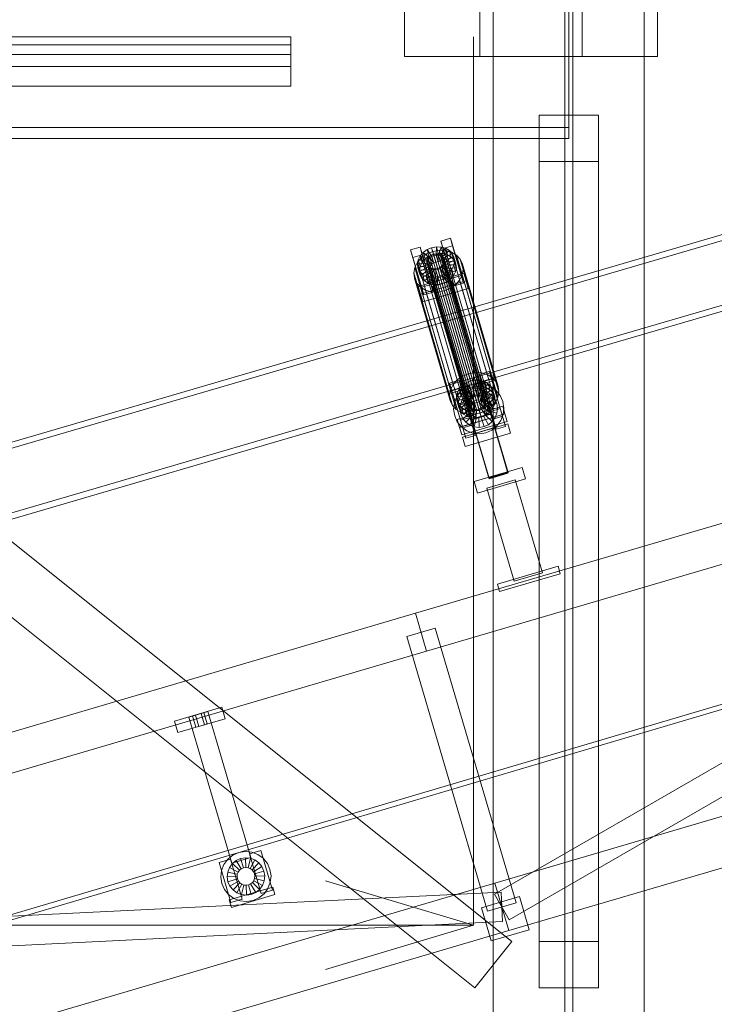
# Model space of a CAD drawing. Header units: millimetres. Extents: x -2233 to 65662, y -50530 to 6847.
# Tile 537 of 656: x 3339 to 4043, y 620 to 1617. Entities that reach past the tile are written whole.
import ezdxf

# ---------------------------------------------------------------- set-up
doc = ezdxf.new("R2010")
doc.units = ezdxf.units.MM
for name, color, linetype, lineweight in [('COTAS_O', 1, 'Continuous', 0), ('COTAS_P', 1, 'Continuous', 0), ('lateral_C01', 7, 'Continuous', 0), ('lateral_tolva', 7, 'Continuous', 0)]:
    doc.layers.add(name, color=color, linetype=linetype, lineweight=lineweight)
doc.dimstyles.new('R19_100', dxfattribs={"dimtxt": 250, "dimasz": 150, "dimexe": 150, "dimexo": 80, "dimgap": 100, "dimtad": 1, "dimtih": 1, "dimtoh": 1, "dimdsep": 46, "dimcen": 0.09, "dimadec": 0, "dimazin": 0, "dimtfac": 1, "dimtdec": 4, "dimtofl": 0, "dimtmove": 0, "dimatfit": 3, "dimfxl": 1, "dimtolj": 1, "dimtzin": 0, "dimarcsym": 0})

# ---------------------------------------------------------------- blocks, each defined once
blk = doc.blocks.new('DIM_R32_1')
at = {"layer": 'COTAS_P'}
for p, q in [((795.97, 1103.41), (9904.9, 3783.41)), ((9904.9, 3783.41), (9748.3, 3784.24)), ((9904.9, 3783.41), (9773.7, 3697.9)), ((10158.93, 2920), (9904.9, 3783.41)), ((795.97, 1103.41), (927.17, 1188.91)), ((1050, 240), (795.97, 1103.41)), ((795.97, 1103.41), (952.57, 1102.57))]:
    blk.add_line(p, q, dxfattribs=at)
blk.add_text('9495 P', height=250, rotation=16.39477, dxfattribs=at).set_placement((5322.21, 2539.34))
blk = doc.blocks.new('DIM_R32_16')
at = {"layer": 'COTAS_O'}
for p, q in [((349.2, 1600), (349.2, 700)), ((3799.2, 1600), (3799.2, 700)), ((349.2, 700), (499.2, 745)), ((3799.2, 700), (3649.2, 745)), ((349.2, 700), (3799.2, 700)), ((349.2, 700), (499.2, 655)), ((3799.2, 700), (3649.2, 655))]:
    blk.add_line(p, q, dxfattribs=at)
blk.add_text('3450 O', height=250, dxfattribs=at).set_placement((2074.2, 800))

msp = doc.modelspace()

# ---------------------------------------------------------------- linework, layer by layer
at = {"layer": 'lateral_C01'}
for p, q in [((1105.699, 51.872), (10210.031, 2747.406)), ((1107.119, 47.078), (10211.451, 2742.611)), ((4716.927, 1594.452), (3776.302, 1319.447)), ((3777.985, 1313.688), (4718.61, 1588.693)), ((3795.616, 1253.383), (4736.241, 1528.388)), ((4737.925, 1522.629), (3797.3, 1247.624)), ((3735.489, 1384.036), (3745.083, 1386.858)), ((3745.083, 1386.858), (3747.336, 1379.151)), ((3756.212, 1349.147), (3745.083, 1386.858)), ((3756.724, 1386.27), (3761.592, 1387.149)), ((3761.348, 1378.83), (3761.592, 1387.149)), ((3761.592, 1387.149), (3766.428, 1386.951)), ((3761.592, 1387.149), (3763.523, 1380.543)), ((3763.639, 1378.736), (3766.428, 1386.951)), ((3766.188, 1393.068), (3775.782, 1395.89)), ((3768.442, 1385.36), (3766.188, 1393.068)), ((3766.188, 1393.068), (3777.318, 1355.356)), ((3766.428, 1386.951), (3770.903, 1385.69)), ((3766.428, 1386.951), (3768.359, 1380.345)), ((3778.035, 1388.183), (3768.442, 1385.36)), ((3775.782, 1395.89), (3778.035, 1388.183)), ((3786.911, 1358.179), (3775.782, 1395.89)), ((3778.035, 1388.183), (3789.165, 1350.471)), ((3737.743, 1376.328), (3735.489, 1384.036)), ((3735.489, 1384.036), (3746.619, 1346.324)), ((3747.336, 1379.151), (3737.743, 1376.328)), ((3743.141, 1374.162), (3745.126, 1378.106)), ((3745.126, 1378.106), (3748.2, 1381.588)), ((3753.549, 1374.546), (3745.126, 1378.106)), ((3745.126, 1378.106), (3747.057, 1371.499)), ((3746.421, 1376.231), (3751.709, 1379.954)), ((3747.336, 1379.151), (3758.466, 1341.439)), ((3748.2, 1381.588), (3752.156, 1384.373)), ((3755.005, 1376.196), (3748.2, 1381.588)), ((3748.2, 1381.588), (3750.132, 1374.982)), ((3754.088, 1377.767), (3750.132, 1374.982)), ((3751.709, 1379.954), (3757.815, 1382.489)), ((3751.709, 1379.954), (3787.924, 1256.085)), ((3752.156, 1384.373), (3756.724, 1386.27)), ((3756.879, 1377.515), (3752.156, 1384.373)), ((3752.156, 1384.373), (3754.088, 1377.767)), ((3753.227, 1375.647), (3754.683, 1377.297)), ((3758.655, 1379.663), (3754.088, 1377.767)), ((3754.088, 1377.767), (3758.81, 1370.908)), ((3754.683, 1377.297), (3756.557, 1378.616)), ((3754.683, 1377.297), (3796.693, 1233.608)), ((3756.879, 1377.515), (3755.005, 1376.196)), ((3756.557, 1378.616), (3758.721, 1379.514)), ((3756.557, 1378.616), (3798.566, 1234.928)), ((3759.043, 1378.413), (3756.724, 1386.27)), ((3756.724, 1386.27), (3758.655, 1379.663)), ((3759.043, 1378.413), (3756.879, 1377.515)), ((3758.81, 1370.908), (3756.879, 1377.515)), ((3757.815, 1382.489), (3764.323, 1383.665)), ((3757.815, 1382.489), (3794.03, 1258.62)), ((3763.523, 1380.543), (3758.655, 1379.663)), ((3758.655, 1379.663), (3760.974, 1371.807)), ((3758.721, 1379.514), (3761.026, 1379.931)), ((3758.721, 1379.514), (3800.73, 1235.826)), ((3761.348, 1378.83), (3759.043, 1378.413)), ((3760.974, 1371.807), (3759.043, 1378.413)), ((3761.026, 1379.931), (3763.317, 1379.837)), ((3761.026, 1379.931), (3803.036, 1236.242)), ((3763.639, 1378.736), (3761.348, 1378.83)), ((3763.28, 1372.223), (3761.348, 1378.83)), ((3763.523, 1380.543), (3763.28, 1372.223)), ((3763.317, 1379.837), (3765.437, 1379.24)), ((3763.317, 1379.837), (3805.327, 1236.149)), ((3768.359, 1380.345), (3763.523, 1380.543)), ((3765.759, 1378.138), (3763.639, 1378.736)), ((3765.571, 1372.13), (3763.639, 1378.736)), ((3764.323, 1383.665), (3770.788, 1383.401)), ((3764.323, 1383.665), (3800.538, 1259.796)), ((3765.437, 1379.24), (3767.241, 1378.179)), ((3765.437, 1379.24), (3807.446, 1235.551)), ((3768.359, 1380.345), (3765.571, 1372.13)), ((3765.759, 1378.138), (3770.903, 1385.69)), ((3767.563, 1377.078), (3765.759, 1378.138)), ((3767.69, 1371.532), (3765.759, 1378.138)), ((3767.241, 1378.179), (3768.607, 1376.727)), ((3767.241, 1378.179), (3809.251, 1234.49)), ((3767.563, 1377.078), (3774.712, 1383.45)), ((3768.929, 1375.626), (3767.563, 1377.078)), ((3769.495, 1370.471), (3767.563, 1377.078)), ((3772.834, 1379.083), (3767.69, 1371.532)), ((3772.834, 1379.083), (3768.359, 1380.345)), ((3779.571, 1347.649), (3768.442, 1385.36)), ((3768.607, 1376.727), (3769.442, 1374.984)), ((3768.607, 1376.727), (3810.616, 1233.039)), ((3768.929, 1375.626), (3777.596, 1380.386)), ((3776.644, 1376.844), (3769.495, 1370.471)), ((3779.357, 1376.705), (3769.763, 1373.883)), ((3770.788, 1383.401), (3776.77, 1381.714)), ((3770.788, 1383.401), (3807.003, 1259.531)), ((3770.903, 1385.69), (3774.712, 1383.45)), ((3770.903, 1385.69), (3772.834, 1379.083)), ((3776.644, 1376.844), (3772.834, 1379.083)), ((3774.712, 1383.45), (3777.596, 1380.386)), ((3774.712, 1383.45), (3776.644, 1376.844)), ((3779.527, 1373.78), (3776.644, 1376.844)), ((3776.77, 1381.714), (3781.863, 1378.72)), ((3776.77, 1381.714), (3812.985, 1257.845)), ((3777.596, 1380.386), (3779.357, 1376.705)), ((3777.596, 1380.386), (3779.527, 1373.78)), ((3781.288, 1370.099), (3779.357, 1376.705)), ((3779.357, 1376.705), (3779.876, 1372.659)), ((3781.863, 1378.72), (3785.717, 1374.624)), ((3781.863, 1378.72), (3818.077, 1254.851)), ((3748.872, 1338.617), (3737.743, 1376.328)), ((3739.657, 1366.303), (3742.31, 1371.575)), ((3742.31, 1371.575), (3746.421, 1376.231)), ((3742.31, 1371.575), (3778.525, 1247.706)), ((3742.383, 1370.026), (3743.141, 1374.162)), ((3752.249, 1370.719), (3742.383, 1370.026)), ((3742.383, 1370.026), (3744.314, 1363.419)), ((3742.902, 1365.98), (3742.383, 1370.026)), ((3752.495, 1368.802), (3742.902, 1365.98)), ((3752.609, 1372.678), (3743.141, 1374.162)), ((3743.141, 1374.162), (3745.073, 1367.555)), ((3745.073, 1367.555), (3744.314, 1363.419)), ((3753.33, 1367.059), (3744.663, 1362.299)), ((3747.057, 1371.499), (3745.073, 1367.555)), ((3745.073, 1367.555), (3754.54, 1366.071)), ((3746.421, 1376.231), (3782.636, 1252.362)), ((3750.132, 1374.982), (3747.057, 1371.499)), ((3747.057, 1371.499), (3755.48, 1367.94)), ((3750.132, 1374.982), (3756.937, 1369.589)), ((3751.928, 1371.82), (3752.287, 1373.779)), ((3752.173, 1369.903), (3751.928, 1371.82)), ((3751.928, 1371.82), (3793.937, 1228.131)), ((3753.008, 1368.16), (3752.173, 1369.903)), ((3752.173, 1369.903), (3794.183, 1226.215)), ((3752.609, 1372.678), (3752.249, 1370.719)), ((3754.181, 1364.112), (3752.249, 1370.719)), ((3752.249, 1370.719), (3752.495, 1368.802)), ((3752.287, 1373.779), (3753.227, 1375.647)), ((3752.287, 1373.779), (3794.296, 1230.091)), ((3754.427, 1362.196), (3752.495, 1368.802)), ((3752.495, 1368.802), (3753.33, 1367.059)), ((3753.549, 1374.546), (3752.609, 1372.678)), ((3754.54, 1366.071), (3752.609, 1372.678)), ((3754.374, 1366.708), (3753.008, 1368.16)), ((3753.008, 1368.16), (3795.017, 1224.471)), ((3753.227, 1375.647), (3795.236, 1231.959)), ((3755.261, 1360.452), (3753.33, 1367.059)), ((3753.33, 1367.059), (3754.695, 1365.607)), ((3755.005, 1376.196), (3753.549, 1374.546)), ((3755.48, 1367.94), (3753.549, 1374.546)), ((3756.178, 1365.647), (3754.374, 1366.708)), ((3754.374, 1366.708), (3796.383, 1223.02)), ((3754.54, 1366.071), (3755.48, 1367.94)), ((3756.937, 1369.589), (3755.005, 1376.196)), ((3755.48, 1367.94), (3756.937, 1369.589)), ((3756.937, 1369.589), (3758.81, 1370.908)), ((3758.81, 1370.908), (3760.974, 1371.807)), ((3760.974, 1371.807), (3763.28, 1372.223)), ((3763.28, 1372.223), (3765.571, 1372.13)), ((3766.932, 1367.59), (3765.058, 1366.271)), ((3765.571, 1372.13), (3767.69, 1371.532)), ((3768.388, 1369.24), (3766.932, 1367.59)), ((3766.932, 1367.59), (3808.941, 1223.902)), ((3767.254, 1366.489), (3768.71, 1368.139)), ((3767.69, 1371.532), (3769.495, 1370.471)), ((3769.328, 1371.108), (3768.388, 1369.24)), ((3768.388, 1369.24), (3810.398, 1225.551)), ((3768.71, 1368.139), (3769.65, 1370.007)), ((3768.71, 1368.139), (3777.133, 1364.579)), ((3770.642, 1361.532), (3768.71, 1368.139)), ((3769.763, 1373.883), (3768.929, 1375.626)), ((3770.861, 1369.02), (3768.929, 1375.626)), ((3769.687, 1373.067), (3769.328, 1371.108)), ((3769.328, 1371.108), (3811.337, 1227.42)), ((3769.442, 1374.984), (3769.687, 1373.067)), ((3811.451, 1231.295), (3769.442, 1374.984)), ((3769.495, 1370.471), (3770.861, 1369.02)), ((3769.65, 1370.007), (3770.009, 1371.966)), ((3769.65, 1370.007), (3779.118, 1368.523)), ((3771.582, 1363.401), (3769.65, 1370.007)), ((3769.687, 1373.067), (3811.697, 1229.379)), ((3769.763, 1373.883), (3771.695, 1367.276)), ((3770.009, 1371.966), (3769.763, 1373.883)), ((3770.009, 1371.966), (3779.876, 1372.659)), ((3771.941, 1365.36), (3770.009, 1371.966)), ((3779.527, 1373.78), (3770.861, 1369.02)), ((3770.861, 1369.02), (3771.695, 1367.276)), ((3771.695, 1367.276), (3781.288, 1370.099)), ((3771.695, 1367.276), (3771.941, 1365.36)), ((3779.118, 1368.523), (3777.133, 1364.579)), ((3779.876, 1372.659), (3779.118, 1368.523)), ((3779.118, 1368.523), (3781.049, 1361.917)), ((3781.288, 1370.099), (3779.527, 1373.78)), ((3779.876, 1372.659), (3781.807, 1366.053)), ((3781.807, 1366.053), (3781.288, 1370.099)), ((3785.717, 1374.624), (3788.072, 1369.703)), ((3785.717, 1374.624), (3821.932, 1250.754)), ((3788.072, 1369.703), (3788.766, 1364.294)), ((3824.287, 1245.834), (3788.072, 1369.703)), ((3738.643, 1360.774), (3739.657, 1366.303)), ((3739.337, 1355.365), (3738.643, 1360.774)), ((3738.643, 1360.774), (3774.858, 1236.905)), ((3739.657, 1366.303), (3775.872, 1242.434)), ((3742.902, 1365.98), (3744.833, 1359.373)), ((3744.663, 1362.299), (3742.902, 1365.98)), ((3743.277, 1347.049), (3789.325, 1360.597)), ((3744.314, 1363.419), (3754.181, 1364.112)), ((3744.314, 1363.419), (3744.833, 1359.373)), ((3744.663, 1362.299), (3746.595, 1355.692)), ((3747.547, 1359.234), (3744.663, 1362.299)), ((3744.833, 1359.373), (3754.427, 1362.196)), ((3744.833, 1359.373), (3746.595, 1355.692)), ((3746.595, 1355.692), (3755.261, 1360.452)), ((3754.695, 1365.607), (3747.547, 1359.234)), ((3747.547, 1359.234), (3749.478, 1352.628)), ((3751.356, 1356.995), (3747.547, 1359.234)), ((3749.478, 1352.628), (3756.627, 1359.001)), ((3756.5, 1364.546), (3751.356, 1356.995)), ((3751.356, 1356.995), (3753.287, 1350.389)), ((3755.831, 1355.733), (3751.356, 1356.995)), ((3753.287, 1350.389), (3758.431, 1357.94)), ((3754.181, 1364.112), (3754.54, 1366.071)), ((3754.427, 1362.196), (3754.181, 1364.112)), ((3755.261, 1360.452), (3754.427, 1362.196)), ((3756.627, 1359.001), (3754.695, 1365.607)), ((3754.695, 1365.607), (3756.5, 1364.546)), ((3756.627, 1359.001), (3755.261, 1360.452)), ((3758.62, 1363.949), (3755.831, 1355.733)), ((3758.298, 1365.05), (3756.178, 1365.647)), ((3756.178, 1365.647), (3798.187, 1221.959)), ((3758.431, 1357.94), (3756.5, 1364.546)), ((3756.5, 1364.546), (3758.62, 1363.949)), ((3758.431, 1357.94), (3756.627, 1359.001)), ((3757.762, 1349.127), (3760.551, 1357.342)), ((3760.589, 1364.956), (3758.298, 1365.05)), ((3758.298, 1365.05), (3800.307, 1221.361)), ((3760.551, 1357.342), (3758.431, 1357.94)), ((3760.551, 1357.342), (3758.62, 1363.949)), ((3758.62, 1363.949), (3760.91, 1363.855)), ((3762.842, 1357.249), (3760.551, 1357.342)), ((3762.894, 1365.373), (3760.589, 1364.956)), ((3760.589, 1364.956), (3802.598, 1221.268)), ((3760.91, 1363.855), (3760.667, 1355.536)), ((3760.91, 1363.855), (3763.216, 1364.271)), ((3762.842, 1357.249), (3760.91, 1363.855)), ((3762.599, 1348.929), (3762.842, 1357.249)), ((3765.148, 1357.665), (3762.842, 1357.249)), ((3765.058, 1366.271), (3762.894, 1365.373)), ((3762.894, 1365.373), (3804.904, 1221.684)), ((3763.216, 1364.271), (3765.38, 1365.17)), ((3763.216, 1364.271), (3765.535, 1356.415)), ((3765.148, 1357.665), (3763.216, 1364.271)), ((3765.058, 1366.271), (3807.067, 1222.583)), ((3767.311, 1358.564), (3765.148, 1357.665)), ((3767.466, 1349.809), (3765.148, 1357.665)), ((3765.38, 1365.17), (3767.254, 1366.489)), ((3765.38, 1365.17), (3770.102, 1358.312)), ((3767.311, 1358.564), (3765.38, 1365.17)), ((3770.102, 1358.312), (3765.535, 1356.415)), ((3767.254, 1366.489), (3774.058, 1361.096)), ((3769.185, 1359.883), (3767.254, 1366.489)), ((3769.185, 1359.883), (3767.311, 1358.564)), ((3772.034, 1351.705), (3767.311, 1358.564)), ((3770.642, 1361.532), (3769.185, 1359.883)), ((3775.99, 1354.49), (3769.185, 1359.883)), ((3774.058, 1361.096), (3770.102, 1358.312)), ((3770.102, 1358.312), (3772.034, 1351.705)), ((3771.582, 1363.401), (3770.642, 1361.532)), ((3779.065, 1357.973), (3770.642, 1361.532)), ((3771.941, 1365.36), (3771.582, 1363.401)), ((3781.049, 1361.917), (3771.582, 1363.401)), ((3781.807, 1366.053), (3771.941, 1365.36)), ((3777.133, 1364.579), (3774.058, 1361.096)), ((3774.058, 1361.096), (3775.99, 1354.49)), ((3775.99, 1354.49), (3779.065, 1357.973)), ((3777.133, 1364.579), (3779.065, 1357.973)), ((3786.911, 1358.179), (3777.318, 1355.356)), ((3779.065, 1357.973), (3781.049, 1361.917)), ((3781.049, 1361.917), (3781.807, 1366.053)), ((3787.752, 1358.765), (3785.099, 1353.493)), ((3789.165, 1350.471), (3786.911, 1358.179)), ((3788.766, 1364.294), (3787.752, 1358.765)), ((3787.752, 1358.765), (3823.967, 1234.896)), ((3788.766, 1364.294), (3824.981, 1240.425)), ((3789.325, 1360.597), (3791.579, 1352.89)), ((3791.644, 1352.74), (3789.325, 1360.597)), ((3741.692, 1350.444), (3739.337, 1355.365)), ((3739.337, 1355.365), (3775.552, 1231.495)), ((3740.385, 1015.921), (4891.593, 1354.625)), ((3745.547, 1346.347), (3741.692, 1350.444)), ((3741.692, 1350.444), (3777.907, 1226.575)), ((3745.531, 1339.341), (3743.277, 1347.049)), ((3743.277, 1347.049), (3745.596, 1339.192)), ((3791.579, 1352.89), (3745.531, 1339.341)), ((3791.644, 1352.74), (3745.596, 1339.192)), ((3746.595, 1355.692), (3749.478, 1352.628)), ((3756.212, 1349.147), (3746.619, 1346.324)), ((3749.478, 1352.628), (3753.287, 1350.389)), ((3753.287, 1350.389), (3757.762, 1349.127)), ((3755.831, 1355.733), (3757.762, 1349.127)), ((3760.667, 1355.536), (3755.831, 1355.733)), ((3758.466, 1341.439), (3756.212, 1349.147)), ((3757.762, 1349.127), (3762.599, 1348.929)), ((3757.799, 1347.269), (3776.985, 1352.914)), ((3757.871, 1347.024), (3757.799, 1347.269)), ((3814.991, 1152.893), (3757.799, 1347.269)), ((3777.057, 1352.67), (3757.871, 1347.024)), ((3815.063, 1152.649), (3757.871, 1347.024)), ((3765.535, 1356.415), (3760.667, 1355.536)), ((3760.667, 1355.536), (3762.599, 1348.929)), ((3762.599, 1348.929), (3767.466, 1349.809)), ((3765.535, 1356.415), (3767.466, 1349.809)), ((3767.466, 1349.809), (3772.034, 1351.705)), ((3772.034, 1351.705), (3775.99, 1354.49)), ((3780.989, 1348.836), (3775.7, 1345.114)), ((3776.985, 1352.914), (3777.057, 1352.67)), ((3834.178, 1158.539), (3776.985, 1352.914)), ((3777.057, 1352.67), (3834.249, 1158.294)), ((3777.318, 1355.356), (3779.571, 1347.649)), ((3779.571, 1347.649), (3789.165, 1350.471)), ((3785.099, 1353.493), (3780.989, 1348.836)), ((3780.989, 1348.836), (3817.204, 1224.967)), ((3785.099, 1353.493), (3821.314, 1229.623)), ((3791.579, 1352.89), (3793.898, 1345.033)), ((3793.898, 1345.033), (3791.644, 1352.74)), ((3820.388, 731.518), (4889.742, 1348.431)), ((3747.849, 1331.485), (3745.531, 1339.341)), ((3750.639, 1343.354), (3745.547, 1346.347)), ((3745.547, 1346.347), (3781.762, 1222.478)), ((3745.596, 1339.192), (3747.849, 1331.485)), ((3746.619, 1346.324), (3748.872, 1338.617)), ((3747.849, 1331.485), (3793.898, 1345.033)), ((3748.872, 1338.617), (3758.466, 1341.439)), ((3756.621, 1341.667), (3750.639, 1343.354)), ((3750.639, 1343.354), (3786.854, 1219.484)), ((3763.087, 1341.403), (3756.621, 1341.667)), ((3756.621, 1341.667), (3792.836, 1217.798)), ((3769.594, 1342.578), (3763.087, 1341.403)), ((3763.087, 1341.403), (3799.302, 1217.533)), ((3775.7, 1345.114), (3769.594, 1342.578)), ((3769.594, 1342.578), (3805.809, 1218.709)), ((3775.7, 1345.114), (3811.915, 1221.245)), ((3776.302, 1319.447), (2835.677, 1044.442)), ((3795.616, 1253.383), (3776.302, 1319.447)), ((3776.302, 1319.447), (3777.985, 1313.688)), ((3835.379, 705.532), (4904.734, 1322.445)), ((2837.361, 1038.683), (3777.985, 1313.688)), ((3751.675, 977.547), (4902.883, 1316.252)), ((3777.985, 1313.688), (3797.3, 1247.624)), ((3794.03, 1258.62), (3787.924, 1256.085)), ((3800.538, 1259.796), (3794.03, 1258.62)), ((3807.003, 1259.531), (3800.538, 1259.796)), ((3805.622, 1258.188), (3815.216, 1261.01)), ((3807.876, 1250.48), (3805.622, 1258.188)), ((3805.622, 1258.188), (3816.752, 1220.476)), ((3812.985, 1257.845), (3807.003, 1259.531)), ((3818.077, 1254.851), (3812.985, 1257.845)), ((3815.216, 1261.01), (3817.469, 1253.303)), ((3826.345, 1223.299), (3815.216, 1261.01)), ((2854.991, 978.379), (3795.616, 1253.383)), ((3797.3, 1247.624), (2856.675, 972.62)), ((3774.923, 1249.156), (3784.517, 1251.978)), ((3777.177, 1241.448), (3774.923, 1249.156)), ((3774.923, 1249.156), (3786.053, 1211.444)), ((3778.525, 1247.706), (3775.872, 1242.434)), ((3782.636, 1252.362), (3778.525, 1247.706)), ((3787.924, 1256.085), (3782.636, 1252.362)), ((3784.517, 1251.978), (3786.77, 1244.271)), ((3795.646, 1214.267), (3784.517, 1251.978)), ((3787.634, 1246.709), (3791.59, 1249.493)), ((3791.238, 1244.939), (3797.3, 1247.624)), ((3791.59, 1249.493), (3796.158, 1251.39)), ((3796.313, 1242.635), (3791.59, 1249.493)), ((3791.59, 1249.493), (3793.522, 1242.887)), ((3796.158, 1251.39), (3801.026, 1252.269)), ((3798.477, 1243.533), (3796.158, 1251.39)), ((3796.158, 1251.39), (3798.089, 1244.784)), ((3797.3, 1247.624), (3803.851, 1248.65)), ((3800.782, 1243.95), (3801.026, 1252.269)), ((3801.026, 1252.269), (3805.862, 1252.071)), ((3801.026, 1252.269), (3802.957, 1245.663)), ((3803.073, 1243.856), (3805.862, 1252.071)), ((3803.851, 1248.65), (3810.444, 1247.944)), ((3805.193, 1243.259), (3810.337, 1250.81)), ((3805.862, 1252.071), (3810.337, 1250.81)), ((3805.862, 1252.071), (3807.793, 1245.465)), ((3806.997, 1242.198), (3814.146, 1248.571)), ((3817.469, 1253.303), (3807.876, 1250.48)), ((3819.005, 1212.769), (3807.876, 1250.48)), ((3808.53, 1248.427), (3818.124, 1251.249)), ((3808.53, 1248.427), (3822.078, 1202.378)), ((3810.337, 1250.81), (3814.146, 1248.571)), ((3810.337, 1250.81), (3812.268, 1244.203)), ((3810.444, 1247.944), (3816.63, 1245.557)), ((3814.146, 1248.571), (3817.03, 1245.506)), ((3814.146, 1248.571), (3816.078, 1241.964)), ((3817.469, 1253.303), (3828.599, 1215.592)), ((3821.932, 1250.754), (3818.077, 1254.851)), ((3831.672, 1205.201), (3818.124, 1251.249)), ((3824.287, 1245.834), (3821.932, 1250.754)), ((3775.872, 1242.434), (3774.858, 1236.905)), ((3786.77, 1244.271), (3777.177, 1241.448)), ((3788.306, 1203.737), (3777.177, 1241.448)), ((3777.831, 1239.395), (3787.425, 1242.217)), ((3777.831, 1239.395), (3791.379, 1193.346)), ((3781.817, 1235.146), (3782.575, 1239.282)), ((3782.17, 1235.418), (3786.077, 1240.775)), ((3782.575, 1239.282), (3784.559, 1243.226)), ((3792.043, 1237.798), (3782.575, 1239.282)), ((3782.575, 1239.282), (3784.507, 1232.675)), ((3784.559, 1243.226), (3787.634, 1246.709)), ((3792.983, 1239.666), (3784.559, 1243.226)), ((3784.559, 1243.226), (3786.491, 1236.619)), ((3786.077, 1240.775), (3791.238, 1244.939)), ((3789.566, 1240.102), (3786.491, 1236.619)), ((3786.77, 1244.271), (3797.9, 1206.559)), ((3800.973, 1196.169), (3787.425, 1242.217)), ((3794.439, 1241.316), (3787.634, 1246.709)), ((3787.634, 1246.709), (3789.566, 1240.102)), ((3793.522, 1242.887), (3789.566, 1240.102)), ((3789.566, 1240.102), (3796.371, 1234.71)), ((3790.711, 1236.361), (3794.572, 1239.476)), ((3792.043, 1237.798), (3791.683, 1235.839)), ((3792.983, 1239.666), (3792.043, 1237.798)), ((3793.974, 1231.192), (3792.043, 1237.798)), ((3794.439, 1241.316), (3792.983, 1239.666)), ((3794.914, 1233.06), (3792.983, 1239.666)), ((3798.089, 1244.784), (3793.522, 1242.887)), ((3793.522, 1242.887), (3798.244, 1236.029)), ((3796.313, 1242.635), (3794.439, 1241.316)), ((3796.371, 1234.71), (3794.439, 1241.316)), ((3794.572, 1239.476), (3799.106, 1241.485)), ((3799.781, 1230.94), (3794.572, 1239.476)), ((3798.477, 1243.533), (3796.313, 1242.635)), ((3798.244, 1236.029), (3796.313, 1242.635)), ((3802.957, 1245.663), (3798.089, 1244.784)), ((3798.089, 1244.784), (3800.408, 1236.927)), ((3798.244, 1236.029), (3800.408, 1236.927)), ((3800.782, 1243.95), (3798.477, 1243.533)), ((3800.408, 1236.927), (3798.477, 1243.533)), ((3799.106, 1241.485), (3804.007, 1242.252)), ((3801.929, 1231.891), (3799.106, 1241.485)), ((3800.408, 1236.927), (3802.714, 1237.344)), ((3803.073, 1243.856), (3800.782, 1243.95)), ((3802.714, 1237.344), (3800.782, 1243.95)), ((3802.957, 1245.663), (3802.714, 1237.344)), ((3802.714, 1237.344), (3805.005, 1237.25)), ((3807.793, 1245.465), (3802.957, 1245.663)), ((3805.193, 1243.259), (3803.073, 1243.856)), ((3805.005, 1237.25), (3803.073, 1243.856)), ((3804.25, 1232.255), (3804.007, 1242.252)), ((3804.007, 1242.252), (3808.939, 1241.724)), ((3807.793, 1245.465), (3805.005, 1237.25)), ((3805.005, 1237.25), (3807.124, 1236.652)), ((3806.997, 1242.198), (3805.193, 1243.259)), ((3807.124, 1236.652), (3805.193, 1243.259)), ((3806.586, 1232.005), (3808.939, 1241.724)), ((3808.363, 1240.746), (3806.997, 1242.198)), ((3808.929, 1235.592), (3806.997, 1242.198)), ((3812.268, 1244.203), (3807.124, 1236.652)), ((3812.268, 1244.203), (3807.793, 1245.465)), ((3808.363, 1240.746), (3817.03, 1245.506)), ((3809.197, 1239.003), (3808.363, 1240.746)), ((3810.295, 1234.14), (3808.363, 1240.746)), ((3808.778, 1231.159), (3813.566, 1239.938)), ((3816.078, 1241.964), (3808.929, 1235.592)), ((3808.939, 1241.724), (3813.566, 1239.938)), ((3809.084, 1235.127), (3809.443, 1237.086)), ((3818.791, 1241.825), (3809.197, 1239.003)), ((3809.197, 1239.003), (3811.129, 1232.396)), ((3809.443, 1237.086), (3809.197, 1239.003)), ((3809.443, 1237.086), (3819.31, 1237.779)), ((3811.375, 1230.48), (3809.443, 1237.086)), ((3818.961, 1238.9), (3810.295, 1234.14)), ((3810.676, 1229.774), (3817.573, 1237.015)), ((3816.078, 1241.964), (3812.268, 1244.203)), ((3813.566, 1239.938), (3817.573, 1237.015)), ((3818.961, 1238.9), (3816.078, 1241.964)), ((3816.63, 1245.557), (3821.987, 1241.65)), ((3817.03, 1245.506), (3818.791, 1241.825)), ((3817.03, 1245.506), (3818.961, 1238.9)), ((3817.573, 1237.015), (3820.688, 1233.155)), ((3819.31, 1237.779), (3818.552, 1233.643)), ((3820.722, 1235.219), (3818.791, 1241.825)), ((3818.791, 1241.825), (3819.31, 1237.779)), ((3820.722, 1235.219), (3818.961, 1238.9)), ((3819.31, 1237.779), (3821.241, 1231.173)), ((3821.987, 1241.65), (3826.151, 1236.489)), ((3823.967, 1234.896), (3824.981, 1240.425)), ((3824.981, 1240.425), (3824.287, 1245.834)), ((3774.858, 1236.905), (3775.552, 1231.495)), ((3775.552, 1231.495), (3777.907, 1226.575)), ((3779.077, 1222.639), (3779.782, 1229.232)), ((3779.782, 1229.232), (3782.17, 1235.418)), ((3791.683, 1235.839), (3781.817, 1235.146)), ((3781.817, 1235.146), (3783.748, 1228.54)), ((3782.336, 1231.1), (3781.817, 1235.146)), ((3791.929, 1233.922), (3782.336, 1231.1)), ((3782.336, 1231.1), (3784.267, 1224.493)), ((3784.097, 1227.419), (3782.336, 1231.1)), ((3784.507, 1232.675), (3783.748, 1228.54)), ((3783.748, 1228.54), (3793.615, 1229.232)), ((3783.748, 1228.54), (3784.267, 1224.493)), ((3792.764, 1232.179), (3784.097, 1227.419)), ((3784.097, 1227.419), (3786.029, 1220.813)), ((3786.981, 1224.354), (3784.097, 1227.419)), ((3784.267, 1224.493), (3793.861, 1227.316)), ((3786.491, 1236.619), (3784.507, 1232.675)), ((3784.507, 1232.675), (3793.974, 1231.192)), ((3785.475, 1222.795), (3786.002, 1227.727)), ((3786.002, 1227.727), (3787.788, 1232.354)), ((3795.722, 1225.374), (3786.002, 1227.727)), ((3786.491, 1236.619), (3794.914, 1233.06)), ((3794.129, 1230.727), (3786.981, 1224.354)), ((3787.788, 1232.354), (3790.711, 1236.361)), ((3796.568, 1227.566), (3787.788, 1232.354)), ((3797.952, 1229.464), (3790.711, 1236.361)), ((3795.934, 1229.666), (3790.79, 1222.115)), ((3793.615, 1229.232), (3791.683, 1235.839)), ((3791.683, 1235.839), (3791.929, 1233.922)), ((3793.861, 1227.316), (3791.929, 1233.922)), ((3791.929, 1233.922), (3792.764, 1232.179)), ((3794.695, 1225.572), (3792.764, 1232.179)), ((3792.764, 1232.179), (3794.129, 1230.727)), ((3793.615, 1229.232), (3793.974, 1231.192)), ((3793.861, 1227.316), (3793.615, 1229.232)), ((3794.695, 1225.572), (3793.861, 1227.316)), ((3794.296, 1230.091), (3793.937, 1228.131)), ((3793.937, 1228.131), (3794.183, 1226.215)), ((3793.974, 1231.192), (3794.914, 1233.06)), ((3796.061, 1224.121), (3794.129, 1230.727)), ((3794.129, 1230.727), (3795.934, 1229.666)), ((3795.236, 1231.959), (3794.296, 1230.091)), ((3794.914, 1233.06), (3796.371, 1234.71)), ((3796.693, 1233.608), (3795.236, 1231.959)), ((3798.054, 1229.069), (3795.265, 1220.854)), ((3795.722, 1225.374), (3796.568, 1227.566)), ((3797.865, 1223.06), (3795.934, 1229.666)), ((3795.934, 1229.666), (3798.054, 1229.069)), ((3796.371, 1234.71), (3798.244, 1236.029)), ((3796.568, 1227.566), (3797.952, 1229.464)), ((3798.566, 1234.928), (3796.693, 1233.608)), ((3797.952, 1229.464), (3799.781, 1230.94)), ((3799.985, 1222.462), (3798.054, 1229.069)), ((3798.054, 1229.069), (3800.344, 1228.975)), ((3800.73, 1235.826), (3798.566, 1234.928)), ((3799.781, 1230.94), (3801.929, 1231.891)), ((3800.344, 1228.975), (3800.101, 1220.656)), ((3800.344, 1228.975), (3802.65, 1229.392)), ((3802.276, 1222.369), (3800.344, 1228.975)), ((3803.036, 1236.242), (3800.73, 1235.826)), ((3801.929, 1231.891), (3804.25, 1232.255)), ((3802.65, 1229.392), (3804.814, 1230.29)), ((3802.65, 1229.392), (3804.969, 1221.535)), ((3804.582, 1222.785), (3802.65, 1229.392)), ((3805.327, 1236.149), (3803.036, 1236.242)), ((3804.25, 1232.255), (3806.586, 1232.005)), ((3804.814, 1230.29), (3806.688, 1231.609)), ((3804.814, 1230.29), (3809.536, 1223.432)), ((3806.745, 1223.684), (3804.814, 1230.29)), ((3807.446, 1235.551), (3805.327, 1236.149)), ((3806.586, 1232.005), (3808.778, 1231.159)), ((3806.688, 1231.609), (3808.144, 1233.259)), ((3806.688, 1231.609), (3813.492, 1226.216)), ((3808.619, 1225.003), (3806.688, 1231.609)), ((3807.124, 1236.652), (3808.929, 1235.592)), ((3809.251, 1234.49), (3807.446, 1235.551)), ((3808.144, 1233.259), (3809.084, 1235.127)), ((3808.144, 1233.259), (3816.567, 1229.699)), ((3810.076, 1226.653), (3808.144, 1233.259)), ((3808.778, 1231.159), (3810.676, 1229.774)), ((3808.929, 1235.592), (3810.295, 1234.14)), ((3809.084, 1235.127), (3818.552, 1233.643)), ((3811.016, 1228.521), (3809.084, 1235.127)), ((3810.616, 1233.039), (3809.251, 1234.49)), ((3811.016, 1228.521), (3810.076, 1226.653)), ((3810.295, 1234.14), (3811.129, 1232.396)), ((3810.398, 1225.551), (3811.337, 1227.42)), ((3811.451, 1231.295), (3810.616, 1233.039)), ((3810.676, 1229.774), (3812.152, 1227.946)), ((3811.375, 1230.48), (3811.016, 1228.521)), ((3820.483, 1227.037), (3811.016, 1228.521)), ((3811.129, 1232.396), (3820.722, 1235.219)), ((3811.129, 1232.396), (3811.375, 1230.48)), ((3811.337, 1227.42), (3811.697, 1229.379)), ((3821.241, 1231.173), (3811.375, 1230.48)), ((3811.697, 1229.379), (3811.451, 1231.295)), ((3812.152, 1227.946), (3820.688, 1233.155)), ((3812.152, 1227.946), (3813.103, 1225.797)), ((3822.697, 1228.62), (3813.103, 1225.797)), ((3816.567, 1229.699), (3813.492, 1226.216)), ((3818.552, 1233.643), (3816.567, 1229.699)), ((3816.567, 1229.699), (3818.499, 1223.093)), ((3817.204, 1224.967), (3821.314, 1229.623)), ((3818.499, 1223.093), (3820.483, 1227.037)), ((3818.552, 1233.643), (3820.483, 1227.037)), ((3820.483, 1227.037), (3821.241, 1231.173)), ((3820.688, 1233.155), (3822.697, 1228.62)), ((3821.241, 1231.173), (3820.722, 1235.219)), ((3821.314, 1229.623), (3823.967, 1234.896)), ((3822.697, 1228.62), (3823.464, 1223.72)), ((3826.151, 1236.489), (3828.837, 1230.426)), ((3828.837, 1230.426), (3829.862, 1223.875)), ((3777.907, 1226.575), (3781.762, 1222.478)), ((3780.102, 1216.088), (3779.077, 1222.639)), ((3781.762, 1222.478), (3786.854, 1219.484)), ((3782.711, 1212.169), (3828.759, 1225.717)), ((3784.267, 1224.493), (3786.029, 1220.813)), ((3831.013, 1218.01), (3784.965, 1204.461)), ((3831.078, 1217.861), (3785.03, 1204.312)), ((3795.472, 1223.038), (3785.475, 1222.795)), ((3786.242, 1217.894), (3785.475, 1222.795)), ((3786.029, 1220.813), (3794.695, 1225.572)), ((3786.029, 1220.813), (3788.912, 1217.748)), ((3795.835, 1220.717), (3786.242, 1217.894)), ((3788.251, 1213.359), (3786.242, 1217.894)), ((3786.854, 1219.484), (3792.836, 1217.798)), ((3786.981, 1224.354), (3788.912, 1217.748)), ((3790.79, 1222.115), (3786.981, 1224.354)), ((3796.787, 1218.569), (3788.251, 1213.359)), ((3788.912, 1217.748), (3796.061, 1224.121)), ((3788.912, 1217.748), (3792.721, 1215.509)), ((3790.79, 1222.115), (3792.721, 1215.509)), ((3795.265, 1220.854), (3790.79, 1222.115)), ((3792.721, 1215.509), (3797.865, 1223.06)), ((3792.836, 1217.798), (3799.302, 1217.533)), ((3794.183, 1226.215), (3795.017, 1224.471)), ((3796.061, 1224.121), (3794.695, 1225.572)), ((3795.017, 1224.471), (3796.383, 1223.02)), ((3795.265, 1220.854), (3797.196, 1214.247)), ((3800.101, 1220.656), (3795.265, 1220.854)), ((3795.472, 1223.038), (3795.722, 1225.374)), ((3795.835, 1220.717), (3795.472, 1223.038)), ((3796.787, 1218.569), (3795.835, 1220.717)), ((3797.865, 1223.06), (3796.061, 1224.121)), ((3796.383, 1223.02), (3798.187, 1221.959)), ((3798.262, 1216.74), (3796.787, 1218.569)), ((3797.152, 1212.665), (3816.338, 1218.311)), ((3797.196, 1214.247), (3799.985, 1222.462)), ((3816.573, 1217.514), (3797.386, 1211.868)), ((3799.985, 1222.462), (3797.865, 1223.06)), ((3798.187, 1221.959), (3800.307, 1221.361)), ((3799.302, 1217.533), (3805.809, 1218.709)), ((3802.276, 1222.369), (3799.985, 1222.462)), ((3804.969, 1221.535), (3800.101, 1220.656)), ((3800.101, 1220.656), (3802.033, 1214.049)), ((3800.307, 1221.361), (3802.598, 1221.268)), ((3802.033, 1214.049), (3802.276, 1222.369)), ((3804.582, 1222.785), (3802.276, 1222.369)), ((3802.598, 1221.268), (3804.904, 1221.684)), ((3806.745, 1223.684), (3804.582, 1222.785)), ((3806.9, 1214.929), (3804.582, 1222.785)), ((3804.904, 1221.684), (3807.067, 1222.583)), ((3809.536, 1223.432), (3804.969, 1221.535)), ((3804.969, 1221.535), (3806.9, 1214.929)), ((3805.809, 1218.709), (3811.915, 1221.245)), ((3808.619, 1225.003), (3806.745, 1223.684)), ((3811.468, 1216.825), (3806.745, 1223.684)), ((3807.067, 1222.583), (3808.941, 1223.902)), ((3810.076, 1226.653), (3808.619, 1225.003)), ((3815.424, 1219.61), (3808.619, 1225.003)), ((3808.941, 1223.902), (3810.398, 1225.551)), ((3810.986, 1217.05), (3809.158, 1215.575)), ((3813.492, 1226.216), (3809.536, 1223.432)), ((3809.536, 1223.432), (3811.468, 1216.825)), ((3818.499, 1223.093), (3810.076, 1226.653)), ((3812.371, 1218.948), (3810.986, 1217.05)), ((3810.986, 1217.05), (3818.227, 1210.153)), ((3811.468, 1216.825), (3815.424, 1219.61)), ((3811.915, 1221.245), (3817.204, 1224.967)), ((3813.217, 1221.14), (3812.371, 1218.948)), ((3812.371, 1218.948), (3821.15, 1214.161)), ((3813.103, 1225.797), (3813.467, 1223.476)), ((3813.467, 1223.476), (3813.217, 1221.14)), ((3813.217, 1221.14), (3822.936, 1218.788)), ((3813.467, 1223.476), (3823.464, 1223.72)), ((3813.492, 1226.216), (3815.424, 1219.61)), ((3815.424, 1219.61), (3818.499, 1223.093)), ((3816.338, 1218.311), (3816.573, 1217.514)), ((3833.866, 1158.747), (3816.338, 1218.311)), ((3816.573, 1217.514), (3834.101, 1157.951)), ((3826.345, 1223.299), (3816.752, 1220.476)), ((3816.752, 1220.476), (3819.005, 1212.769)), ((3822.936, 1218.788), (3821.15, 1214.161)), ((3823.464, 1223.72), (3822.936, 1218.788)), ((3828.599, 1215.592), (3826.345, 1223.299)), ((3829.157, 1217.282), (3826.769, 1211.096)), ((3828.759, 1225.717), (3831.013, 1218.01)), ((3831.078, 1217.861), (3828.759, 1225.717)), ((3829.862, 1223.875), (3829.157, 1217.282)), ((3831.013, 1218.01), (3833.332, 1210.153)), ((3833.332, 1210.153), (3831.078, 1217.861)), ((3782.788, 1210.026), (3780.102, 1216.088)), ((3784.965, 1204.461), (3782.711, 1212.169)), ((3782.711, 1212.169), (3785.03, 1204.312)), ((3786.951, 1204.865), (3782.788, 1210.026)), ((3795.646, 1214.267), (3786.053, 1211.444)), ((3786.053, 1211.444), (3788.306, 1203.737)), ((3787.283, 1196.605), (3833.332, 1210.153)), ((3787.937, 1194.418), (3833.985, 1207.966)), ((3791.365, 1209.499), (3788.251, 1213.359)), ((3798.262, 1216.74), (3791.365, 1209.499)), ((3795.373, 1206.576), (3791.365, 1209.499)), ((3792.721, 1215.509), (3797.196, 1214.247)), ((3800.16, 1215.356), (3795.373, 1206.576)), ((3797.9, 1206.559), (3795.646, 1214.267)), ((3797.386, 1211.868), (3797.152, 1212.665)), ((3814.68, 1153.101), (3797.152, 1212.665)), ((3797.196, 1214.247), (3802.033, 1214.049)), ((3814.914, 1152.305), (3797.386, 1211.868)), ((3800.16, 1215.356), (3798.262, 1216.74)), ((3802.352, 1214.51), (3800, 1204.79)), ((3802.352, 1214.51), (3800.16, 1215.356)), ((3802.033, 1214.049), (3806.9, 1214.929)), ((3804.688, 1214.26), (3802.352, 1214.51)), ((3807.01, 1214.623), (3804.688, 1214.26)), ((3804.688, 1214.26), (3804.932, 1204.263)), ((3806.9, 1214.929), (3811.468, 1216.825)), ((3809.158, 1215.575), (3807.01, 1214.623)), ((3807.01, 1214.623), (3809.832, 1205.03)), ((3809.158, 1215.575), (3814.367, 1207.039)), ((3814.367, 1207.039), (3809.832, 1205.03)), ((3818.227, 1210.153), (3814.367, 1207.039)), ((3821.15, 1214.161), (3818.227, 1210.153)), ((3819.005, 1212.769), (3828.599, 1215.592)), ((3826.769, 1211.096), (3822.862, 1205.739)), ((3836.808, 1198.373), (3833.985, 1207.966)), ((3787.283, 1196.605), (3784.965, 1204.461)), ((3785.03, 1204.312), (3787.283, 1196.605)), ((3792.308, 1200.958), (3786.951, 1204.865)), ((3788.306, 1203.737), (3797.9, 1206.559)), ((3790.759, 1184.825), (3836.808, 1198.373)), ((3798.494, 1198.57), (3792.308, 1200.958)), ((3800, 1204.79), (3795.373, 1206.576)), ((3805.088, 1197.865), (3798.494, 1198.57)), ((3804.932, 1204.263), (3800, 1204.79)), ((3820.555, 1204.015), (3801.368, 1198.37)), ((3814.803, 1152.705), (3801.368, 1198.37)), ((3809.832, 1205.03), (3804.932, 1204.263)), ((3811.639, 1198.89), (3805.088, 1197.865)), ((3817.701, 1201.576), (3811.639, 1198.89)), ((3822.862, 1205.739), (3817.701, 1201.576)), ((3820.555, 1204.015), (3833.99, 1158.35)), ((3822.078, 1202.378), (3831.672, 1205.201)), ((3787.937, 1194.418), (3790.759, 1184.825)), ((3791.379, 1193.346), (3800.973, 1196.169)), ((3799.747, 1149.318), (3848.481, 1163.656)), ((3833.866, 1158.747), (3814.68, 1153.101)), ((3833.99, 1158.35), (3814.803, 1152.705)), ((3814.914, 1152.305), (3834.101, 1157.951)), ((3834.178, 1158.539), (3814.991, 1152.893)), ((3815.063, 1152.649), (3834.249, 1158.294)), ((3834.101, 1157.951), (3833.866, 1158.747)), ((3834.249, 1158.294), (3834.178, 1158.539)), ((3851.868, 1152.144), (3848.481, 1163.656)), ((3799.747, 1149.318), (3803.134, 1137.806)), ((3803.134, 1137.806), (3851.868, 1152.144)), ((3812.547, 1142.66), (3841.327, 1151.128)), ((3814.68, 1153.101), (3814.914, 1152.305)), ((3814.991, 1152.893), (3815.063, 1152.649)), ((3869.049, 1056.903), (3841.327, 1151.128)), ((3812.547, 1142.66), (3840.269, 1048.435)), ((3820.827, 742.509), (4972.035, 1081.213)), ((3823.396, 1045.556), (3884.794, 1063.62)), ((3887.052, 1055.945), (3884.794, 1063.62)), ((3825.654, 1037.881), (3887.052, 1055.945)), ((3840.269, 1048.435), (3869.049, 1056.903)), ((3823.396, 1045.556), (3825.654, 1037.881)), ((3834.94, 694.542), (4986.148, 1033.246)), ((2589.177, 677.216), (3740.385, 1015.921)), ((3740.385, 1015.921), (3751.675, 977.547)), ((3760.42, 1000.968), (3731.64, 992.5)), ((3760.42, 1000.968), (3842.274, 722.759)), ((3813.494, 714.291), (3731.64, 992.5)), ((2600.468, 638.842), (3751.675, 977.547)), ((3496.321, 906.587), (3544.288, 920.7)), ((3547.675, 909.188), (3544.288, 920.7)), ((3499.708, 895.075), (3547.675, 909.188)), ((3510.711, 910.821), (3529.898, 916.466)), ((3510.711, 910.821), (3554.244, 762.859)), ((3514.549, 911.95), (3517.427, 912.797)), ((3514.549, 911.95), (3517.936, 900.438)), ((3517.427, 912.797), (3523.183, 914.49)), ((3520.814, 901.285), (3517.427, 912.797)), ((3523.183, 914.49), (3526.061, 915.337)), ((3526.57, 902.978), (3523.183, 914.49)), ((3529.448, 903.825), (3526.061, 915.337)), ((3573.431, 768.505), (3529.898, 916.466)), ((3496.321, 906.587), (3499.708, 895.075)), ((3520.814, 901.285), (3517.936, 900.438)), ((3520.814, 901.285), (3526.57, 902.978)), ((3526.57, 902.978), (3529.448, 903.825)), ((3550.243, 766.891), (3555.404, 771.055)), ((3554.244, 762.859), (3573.431, 768.505)), ((3555.404, 771.055), (3561.467, 773.74)), ((3561.467, 773.74), (3568.018, 774.766)), ((3563.273, 767.601), (3568.173, 768.368)), ((3568.018, 774.766), (3574.611, 774.061)), ((3568.417, 758.371), (3568.173, 768.368)), ((3568.173, 768.368), (3573.105, 767.84)), ((3572.302, 772.342), (3583.814, 775.729)), ((3572.302, 772.342), (3584.157, 732.05)), ((3574.611, 774.061), (3580.797, 771.673)), ((3580.797, 771.673), (3586.154, 767.766)), ((3595.669, 735.437), (3583.814, 775.729)), ((3541.603, 763.31), (3553.115, 766.697)), ((3541.603, 763.31), (3553.458, 723.018)), ((3543.949, 755.348), (3546.336, 761.534)), ((3546.336, 761.534), (3550.243, 766.891)), ((3550.169, 753.843), (3551.955, 758.47)), ((3551.955, 758.47), (3554.878, 762.477)), ((3560.734, 753.682), (3551.955, 758.47)), ((3564.97, 726.405), (3553.115, 766.697)), ((3554.878, 762.477), (3558.738, 765.592)), ((3562.119, 755.58), (3554.878, 762.477)), ((3558.738, 765.592), (3563.273, 767.601)), ((3563.947, 757.056), (3558.738, 765.592)), ((3566.095, 758.007), (3563.273, 767.601)), ((3566.095, 758.007), (3568.417, 758.371)), ((3568.417, 758.371), (3570.753, 758.121)), ((3570.753, 758.121), (3573.105, 767.84)), ((3570.753, 758.121), (3572.945, 757.275)), ((3572.945, 757.275), (3577.732, 766.054)), ((3573.105, 767.84), (3577.732, 766.054)), ((3574.843, 755.89), (3581.74, 763.131)), ((3576.318, 754.062), (3584.854, 759.271)), ((3577.732, 766.054), (3581.74, 763.131)), ((3581.74, 763.131), (3584.854, 759.271)), ((3584.854, 759.271), (3586.863, 754.736)), ((3586.154, 767.766), (3590.317, 762.605)), ((3590.317, 762.605), (3593.003, 756.542)), ((3543.243, 748.755), (3543.949, 755.348)), ((3544.269, 742.204), (3543.243, 748.755)), ((3549.641, 748.911), (3550.169, 753.843)), ((3559.638, 749.154), (3549.641, 748.911)), ((3550.408, 744.01), (3549.641, 748.911)), ((3559.888, 751.49), (3550.169, 753.843)), ((3559.638, 749.154), (3559.888, 751.49)), ((3560.002, 746.833), (3559.638, 749.154)), ((3559.888, 751.49), (3560.734, 753.682)), ((3560.734, 753.682), (3562.119, 755.58)), ((3562.119, 755.58), (3563.947, 757.056)), ((3563.947, 757.056), (3566.095, 758.007)), ((3572.945, 757.275), (3574.843, 755.89)), ((3574.843, 755.89), (3576.318, 754.062)), ((3576.318, 754.062), (3577.27, 751.914)), ((3586.863, 754.736), (3577.27, 751.914)), ((3577.27, 751.914), (3577.633, 749.592)), ((3577.633, 749.592), (3577.383, 747.256)), ((3577.633, 749.592), (3587.63, 749.836)), ((3586.863, 754.736), (3587.63, 749.836)), ((3587.63, 749.836), (3587.103, 744.904)), ((3593.003, 756.542), (3594.028, 749.992)), ((3594.028, 749.992), (3593.323, 743.398)), ((2669.62, 403.804), (3820.827, 742.509)), ((3546.954, 736.142), (3544.269, 742.204)), ((3560.002, 746.833), (3550.408, 744.01)), ((3552.417, 739.476), (3550.408, 744.01)), ((3551.652, 725.613), (3595.781, 738.597)), ((3560.953, 744.685), (3552.417, 739.476)), ((3555.532, 735.615), (3552.417, 739.476)), ((3562.429, 742.856), (3555.532, 735.615)), ((3564.327, 741.472), (3559.539, 732.692)), ((3560.953, 744.685), (3560.002, 746.833)), ((3562.429, 742.856), (3560.953, 744.685)), ((3564.327, 741.472), (3562.429, 742.856)), ((3566.519, 740.626), (3564.166, 730.906)), ((3566.519, 740.626), (3564.327, 741.472)), ((3568.855, 740.376), (3566.519, 740.626)), ((3571.176, 740.739), (3568.855, 740.376)), ((3568.855, 740.376), (3569.098, 730.379)), ((3573.324, 741.691), (3571.176, 740.739)), ((3571.176, 740.739), (3573.999, 731.146)), ((3575.153, 743.166), (3573.324, 741.691)), ((3573.324, 741.691), (3578.533, 733.155)), ((3576.537, 745.064), (3575.153, 743.166)), ((3575.153, 743.166), (3582.394, 736.269)), ((3577.383, 747.256), (3576.537, 745.064)), ((3576.537, 745.064), (3585.317, 740.277)), ((3577.383, 747.256), (3587.103, 744.904)), ((3585.317, 740.277), (3582.394, 736.269)), ((3587.103, 744.904), (3585.317, 740.277)), ((3593.323, 743.398), (3590.935, 737.212)), ((3598.039, 730.922), (3595.781, 738.597)), ((3820.827, 742.509), (3834.94, 694.542)), ((2594.087, 673.011), (3827.149, 733.507)), ((3551.118, 730.981), (3546.954, 736.142)), ((3556.475, 727.074), (3551.118, 730.981)), ((3553.91, 717.939), (3598.039, 730.922)), ((3559.539, 732.692), (3555.532, 735.615)), ((3564.166, 730.906), (3559.539, 732.692)), ((3569.098, 730.379), (3564.166, 730.906)), ((3573.999, 731.146), (3569.098, 730.379)), ((3578.533, 733.155), (3573.999, 731.146)), ((3582.394, 736.269), (3578.533, 733.155)), ((3587.028, 731.855), (3581.867, 727.692)), ((3584.157, 732.05), (3595.669, 735.437)), ((3590.935, 737.212), (3587.028, 731.855)), ((3807.286, 717.677), (3845.659, 728.967)), ((3820.388, 731.518), (3835.379, 705.532)), ((3827.149, 733.507), (3828.619, 703.543)), ((3855.538, 695.39), (3845.659, 728.967)), ((3551.652, 725.613), (3553.91, 717.939)), ((3553.458, 723.018), (3564.97, 726.405)), ((3562.661, 724.686), (3556.475, 727.074)), ((3569.254, 723.981), (3562.661, 724.686)), ((3575.805, 725.006), (3569.254, 723.981)), ((3581.867, 727.692), (3575.805, 725.006)), ((3842.274, 722.759), (3813.494, 714.291)), ((3807.286, 717.677), (3817.165, 684.1)), ((2595.558, 643.047), (3828.619, 703.543)), ((2683.732, 355.837), (3834.94, 694.542)), ((3817.165, 684.1), (3855.538, 695.39))]:
    msp.add_line(p, q, dxfattribs=at)
at = {"layer": 'lateral_tolva'}
for p, q in [((3819.2, 3300), (3819.2, 20)), ((3891.7, 3300), (3891.7, 20)), ((3899.7, 20), (3899.7, 3300)), ((3972.2, 20), (3972.2, 3300)), ((3729.2, 1720), (3729.2, 1580)), ((3805.7, 1720), (3805.7, 1580)), ((3909.2, 1580), (3909.2, 1720)), ((3985.7, 1580), (3985.7, 1720)), ((3895.7, 1508), (3895.7, 1639)), ((1634.2, 1600), (3614.2, 1600)), ((3614.2, 1550), (3614.2, 1600)), ((1634.2, 1592), (3614.2, 1592)), ((3614.2, 1582), (3614.2, 1592)), ((1634.2, 1582), (3614.2, 1582)), ((3729.2, 1580), (3909.2, 1580)), ((3805.7, 1580), (3985.7, 1580)), ((1634.2, 1570), (3614.2, 1570)), ((3614.2, 1550), (3614.2, 1570)), ((1634.2, 1550), (3614.2, 1550)), ((3837.933, 683.433), (2790.933, 1520.433)), ((3925.7, 1520.433), (3865.7, 1520.433)), ((3865.7, 1520.433), (3865.7, 683.433)), ((3865.7, 1520.433), (3865.7, 1473.567)), ((3925.7, 683.433), (3925.7, 1520.433)), ((3925.7, 1473.567), (3925.7, 1520.433)), ((252.7, 1508), (3895.7, 1508)), ((3895.7, 1497), (3895.7, 1508)), ((252.7, 1497), (3895.7, 1497)), ((3800.467, 636.567), (2753.467, 1473.567)), ((3865.7, 636.567), (3865.7, 1473.567)), ((3865.7, 1473.567), (3925.7, 1473.567)), ((3925.7, 1473.567), (3925.7, 636.567)), ((3837.933, 683.433), (3800.467, 636.567)), ((3865.7, 683.433), (3925.7, 683.433)), ((3865.7, 636.567), (3865.7, 683.433)), ((3925.7, 683.433), (3925.7, 636.567)), ((3925.7, 636.567), (3865.7, 636.567))]:
    msp.add_line(p, q, dxfattribs=at)

# ---------------------------------------------------------------- dimensions: what is measured, and where the dimension line sits
at = {"layer": 'COTAS_O'}
dim = msp.add_aligned_dim(p1=(349.2, 1600), p2=(3799.2, 1600), distance=-900, text='<> O', dimstyle='R19_100', dxfattribs=at)
dim.commit()
dim.dimension.update_dxf_attribs({"geometry": 'DIM_R32_16', "text_midpoint": (2074.2, 700)})
at = {"layer": 'COTAS_P'}
dim = msp.add_aligned_dim(p1=(1050, 240), p2=(10158.931, 2920), distance=900, text='<> P', dimstyle='R19_100', dxfattribs=at)
dim.commit()
dim.dimension.update_dxf_attribs({"geometry": 'DIM_R32_1', "text_midpoint": (5350.437, 2443.406)})

doc.saveas('drawing.dxf')
